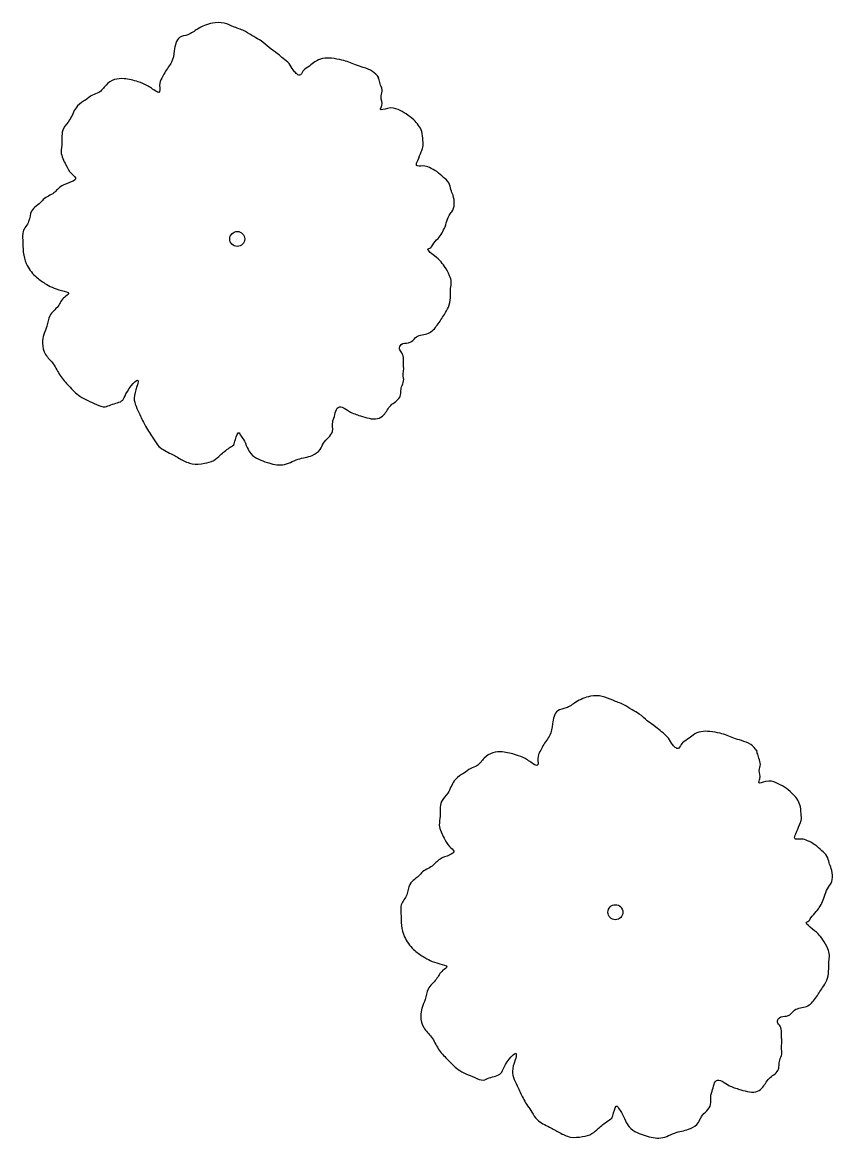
# Model space of a CAD drawing. Extents: x 2076109 to 2080761, y 592812 to 596750.
# Drawn here: x 2077640.8 to 2077667.85, y 595241.72 to 595279.01 of the extents above; entities that cross this region are included whole.
import ezdxf

# ---------------------------------------------------------------- set-up
doc = ezdxf.new("R2010")
doc.units = 0
doc.layers.add('RD_EX_VEG', color=7, linetype='Continuous')

msp = doc.modelspace()

# ---------------------------------------------------------------- linework, layer by layer
at = {"layer": 'RD_EX_VEG'}
for centre, radius in [((2077647.972, 595271.775), 0.25), ((2077647.972, 595271.775), 0.25), ((2077647.95, 595271.769), 0.0001), ((2077647.95, 595271.769), 0.0001), ((2077660.597, 595249.289), 0.25), ((2077660.597, 595249.289), 0.25), ((2077660.575, 595249.283), 0.0001), ((2077660.575, 595249.283), 0.0001)]:
    msp.add_circle(centre, radius, dxfattribs=at)
for points in [[(2077652.703, 595277.161), (2077652.49, 595277.374), (2077652.178, 595277.508), (2077651.922, 595277.593), (2077651.702, 595277.681), (2077651.466, 595277.75), (2077651.124, 595277.81), (2077650.823, 595277.803), (2077650.566, 595277.693), (2077650.383, 595277.553), (2077650.167, 595277.376), (2077650.054, 595277.242), (2077649.943, 595277.304), (2077649.844, 595277.42), (2077649.702, 595277.638), (2077649.511, 595277.8), (2077649.321, 595277.961), (2077649.037, 595278.168), (2077648.77, 595278.394), (2077648.528, 595278.533), (2077648.248, 595278.705), (2077647.881, 595278.852), (2077647.533, 595278.983), (2077647.143, 595278.986), (2077646.646, 595278.785), (2077646.324, 595278.598), (2077646.048, 595278.504), (2077645.872, 595278.064), (2077645.78, 595277.684), (2077645.67, 595277.515), (2077645.452, 595277.143), (2077645.383, 595276.906), (2077645.35, 595276.673), (2077645.276, 595276.702), (2077644.958, 595276.906), (2077644.664, 595277.024), (2077644.195, 595277.127), (2077643.878, 595277.1), (2077643.592, 595276.917), (2077643.347, 595276.666), (2077643.141, 595276.578), (2077642.906, 595276.417), (2077642.839, 595276.375), (2077642.591, 595276.16), (2077642.377, 595275.752), (2077642.17, 595275.469), (2077642.12, 595275.216), (2077642.121, 595274.986), (2077642.093, 595274.682), (2077642.253, 595274.252), (2077642.437, 595273.966), (2077642.573, 595273.818), (2077642.117, 595273.549), (2077641.853, 595273.315), (2077641.499, 595273.09), (2077641.45, 595273.033), (2077641.106, 595272.703), (2077641.01, 595272.358), (2077640.825, 595272.023), (2077640.813, 595271.739), (2077640.83, 595271.332), (2077640.932, 595270.951), (2077641.233, 595270.532), (2077641.554, 595270.293), (2077642.106, 595270.055), (2077642.345, 595269.951), (2077642.213, 595269.834), (2077641.99, 595269.531), (2077641.716, 595269.207), (2077641.62, 595268.862), (2077641.519, 595268.588), (2077641.472, 595268.3), (2077641.575, 595267.919), (2077641.832, 595267.603), (2077642.059, 595267.214), (2077642.354, 595266.867), (2077642.719, 595266.525), (2077643.274, 595266.252), (2077643.564, 595266.17), (2077643.754, 595266.239), (2077644.149, 595266.395), (2077644.256, 595266.599), (2077644.662, 595267.041), (2077644.625, 595266.843), (2077644.533, 595266.463), (2077644.721, 595265.911), (2077644.913, 595265.519), (2077645.178, 595265.098), (2077645.359, 595264.847), (2077645.77, 595264.598), (2077646.104, 595264.413), (2077646.471, 595264.266), (2077646.878, 595264.282), (2077647.189, 595264.379), (2077647.405, 595264.557), (2077647.704, 595264.794), (2077647.855, 595264.895)], [(2077652.703, 595277.161), (2077652.49, 595277.374), (2077652.178, 595277.508), (2077651.922, 595277.593), (2077651.702, 595277.681), (2077651.466, 595277.75), (2077651.124, 595277.81), (2077650.823, 595277.803), (2077650.566, 595277.693), (2077650.383, 595277.553), (2077650.167, 595277.376), (2077650.054, 595277.242), (2077649.943, 595277.304), (2077649.844, 595277.42), (2077649.702, 595277.638), (2077649.511, 595277.8), (2077649.321, 595277.961), (2077649.037, 595278.168), (2077648.77, 595278.394), (2077648.528, 595278.533), (2077648.248, 595278.705), (2077647.881, 595278.852), (2077647.533, 595278.983), (2077647.143, 595278.986), (2077646.646, 595278.785), (2077646.324, 595278.598), (2077646.048, 595278.504), (2077645.872, 595278.064), (2077645.78, 595277.684), (2077645.67, 595277.515), (2077645.452, 595277.143), (2077645.383, 595276.906), (2077645.35, 595276.673), (2077645.276, 595276.702), (2077644.958, 595276.906), (2077644.664, 595277.024), (2077644.195, 595277.127), (2077643.878, 595277.1), (2077643.592, 595276.917), (2077643.347, 595276.666), (2077643.141, 595276.578), (2077642.906, 595276.417), (2077642.839, 595276.375), (2077642.591, 595276.16), (2077642.377, 595275.752), (2077642.17, 595275.469), (2077642.12, 595275.216), (2077642.121, 595274.986), (2077642.093, 595274.682), (2077642.253, 595274.252), (2077642.437, 595273.966), (2077642.573, 595273.818), (2077642.117, 595273.549), (2077641.853, 595273.315), (2077641.499, 595273.09), (2077641.45, 595273.033), (2077641.106, 595272.703), (2077641.01, 595272.358), (2077640.825, 595272.023), (2077640.813, 595271.739), (2077640.83, 595271.332), (2077640.932, 595270.951), (2077641.233, 595270.532), (2077641.554, 595270.293), (2077642.106, 595270.055), (2077642.345, 595269.951), (2077642.213, 595269.834), (2077641.99, 595269.531), (2077641.716, 595269.207), (2077641.62, 595268.862), (2077641.519, 595268.588), (2077641.472, 595268.3), (2077641.575, 595267.919), (2077641.832, 595267.603), (2077642.059, 595267.214), (2077642.354, 595266.867), (2077642.719, 595266.525), (2077643.274, 595266.252), (2077643.564, 595266.17), (2077643.754, 595266.239), (2077644.149, 595266.395), (2077644.256, 595266.599), (2077644.662, 595267.041), (2077644.625, 595266.843), (2077644.533, 595266.463), (2077644.721, 595265.911), (2077644.913, 595265.519), (2077645.178, 595265.098), (2077645.359, 595264.847), (2077645.77, 595264.598), (2077646.104, 595264.413), (2077646.471, 595264.266), (2077646.878, 595264.282), (2077647.189, 595264.379), (2077647.405, 595264.557), (2077647.704, 595264.794), (2077647.855, 595264.895)], [(2077647.855, 595264.895), (2077647.911, 595265.077), (2077648.034, 595265.3), (2077648.075, 595265.233), (2077648.176, 595265.082), (2077648.306, 595264.809), (2077648.429, 595264.606), (2077648.693, 595264.416), (2077648.967, 595264.314), (2077649.488, 595264.234), (2077650.005, 595264.418), (2077650.473, 595264.546), (2077650.74, 595264.746), (2077650.847, 595264.95), (2077651.151, 595265.347), (2077651.16, 595265.667), (2077651.202, 595265.795), (2077651.384, 595266.165), (2077651.474, 595266.154), (2077651.716, 595266.015), (2077652.083, 595265.868), (2077652.373, 595265.786), (2077652.658, 595265.774), (2077652.861, 595265.897), (2077653.1, 595266.219), (2077653.396, 595266.492), (2077653.436, 595266.655), (2077653.456, 595266.833), (2077653.528, 595267.035), (2077653.511, 595267.246), (2077653.531, 595267.425), (2077653.519, 595267.566), (2077653.521, 595267.761), (2077653.468, 595267.969), (2077653.386, 595268.104), (2077653.445, 595268.251), (2077653.688, 595268.307), (2077653.791, 595268.351), (2077653.955, 595268.506), (2077654.353, 595268.628), (2077654.649, 595268.901), (2077654.886, 595269.258), (2077655.025, 595269.5), (2077655.088, 595269.806), (2077655.097, 595270.126), (2077655.115, 595270.341), (2077655.062, 595270.549), (2077654.895, 595270.854), (2077654.736, 595271.054), (2077654.469, 595271.28), (2077654.349, 595271.447), (2077654.4, 595271.469), (2077654.497, 595271.583), (2077654.675, 595271.793), (2077654.908, 595272.185), (2077655.116, 595272.663), (2077655.133, 595272.683), (2077655.218, 595272.938), (2077655.175, 595273.236), (2077655.106, 595273.425), (2077655.034, 595273.65), (2077654.86, 595273.83), (2077654.631, 595274.024), (2077654.389, 595274.163), (2077654.171, 595274.216), (2077653.957, 595274.234), (2077653.997, 595274.397), (2077654.114, 595274.69), (2077654.173, 595274.837), (2077654.172, 595275.067), (2077654.129, 595275.365), (2077653.866, 595275.751), (2077653.341, 595276.097), (2077652.983, 595276.138), (2077652.756, 595276.102), (2077652.798, 595276.229), (2077652.775, 595276.511), (2077652.811, 595276.709), (2077652.759, 595276.918), (2077652.709, 595277.091), (2077652.665, 595277.194)], [(2077647.855, 595264.895), (2077647.911, 595265.077), (2077648.034, 595265.3), (2077648.075, 595265.233), (2077648.176, 595265.082), (2077648.306, 595264.809), (2077648.429, 595264.606), (2077648.693, 595264.416), (2077648.967, 595264.314), (2077649.488, 595264.234), (2077650.005, 595264.418), (2077650.473, 595264.546), (2077650.74, 595264.746), (2077650.847, 595264.95), (2077651.151, 595265.347), (2077651.16, 595265.667), (2077651.202, 595265.795), (2077651.384, 595266.165), (2077651.474, 595266.154), (2077651.716, 595266.015), (2077652.083, 595265.868), (2077652.373, 595265.786), (2077652.658, 595265.774), (2077652.861, 595265.897), (2077653.1, 595266.219), (2077653.396, 595266.492), (2077653.436, 595266.655), (2077653.456, 595266.833), (2077653.528, 595267.035), (2077653.511, 595267.246), (2077653.531, 595267.425), (2077653.519, 595267.566), (2077653.521, 595267.761), (2077653.468, 595267.969), (2077653.386, 595268.104), (2077653.445, 595268.251), (2077653.688, 595268.307), (2077653.791, 595268.351), (2077653.955, 595268.506), (2077654.353, 595268.628), (2077654.649, 595268.901), (2077654.886, 595269.258), (2077655.025, 595269.5), (2077655.088, 595269.806), (2077655.097, 595270.126), (2077655.115, 595270.341), (2077655.062, 595270.549), (2077654.895, 595270.854), (2077654.736, 595271.054), (2077654.469, 595271.28), (2077654.349, 595271.447), (2077654.4, 595271.469), (2077654.497, 595271.583), (2077654.675, 595271.793), (2077654.908, 595272.185), (2077655.116, 595272.663), (2077655.133, 595272.683), (2077655.218, 595272.938), (2077655.175, 595273.236), (2077655.106, 595273.425), (2077655.034, 595273.65), (2077654.86, 595273.83), (2077654.631, 595274.024), (2077654.389, 595274.163), (2077654.171, 595274.216), (2077653.957, 595274.234), (2077653.997, 595274.397), (2077654.114, 595274.69), (2077654.173, 595274.837), (2077654.172, 595275.067), (2077654.129, 595275.365), (2077653.866, 595275.751), (2077653.341, 595276.097), (2077652.983, 595276.138), (2077652.756, 595276.102), (2077652.798, 595276.229), (2077652.775, 595276.511), (2077652.811, 595276.709), (2077652.759, 595276.918), (2077652.709, 595277.091), (2077652.665, 595277.194)], [(2077665.328, 595254.675), (2077665.115, 595254.888), (2077664.803, 595255.021), (2077664.547, 595255.107), (2077664.327, 595255.195), (2077664.091, 595255.264), (2077663.749, 595255.324), (2077663.448, 595255.317), (2077663.191, 595255.207), (2077663.008, 595255.067), (2077662.792, 595254.89), (2077662.679, 595254.756), (2077662.568, 595254.818), (2077662.469, 595254.934), (2077662.327, 595255.152), (2077662.136, 595255.314), (2077661.946, 595255.475), (2077661.662, 595255.682), (2077661.395, 595255.908), (2077661.153, 595256.047), (2077660.873, 595256.219), (2077660.506, 595256.366), (2077660.158, 595256.497), (2077659.768, 595256.5), (2077659.271, 595256.299), (2077658.949, 595256.112), (2077658.673, 595256.018), (2077658.497, 595255.578), (2077658.405, 595255.198), (2077658.295, 595255.029), (2077658.078, 595254.657), (2077658.009, 595254.42), (2077657.975, 595254.187), (2077657.901, 595254.216), (2077657.583, 595254.42), (2077657.29, 595254.538), (2077656.82, 595254.641), (2077656.503, 595254.614), (2077656.217, 595254.431), (2077655.972, 595254.18), (2077655.766, 595254.092), (2077655.532, 595253.93), (2077655.464, 595253.889), (2077655.216, 595253.674), (2077655.002, 595253.266), (2077654.795, 595252.983), (2077654.745, 595252.73), (2077654.746, 595252.5), (2077654.718, 595252.196), (2077654.878, 595251.766), (2077655.062, 595251.48), (2077655.198, 595251.332), (2077654.742, 595251.063), (2077654.478, 595250.829), (2077654.124, 595250.604), (2077654.076, 595250.547), (2077653.731, 595250.217), (2077653.635, 595249.872), (2077653.45, 595249.537), (2077653.439, 595249.253), (2077653.455, 595248.846), (2077653.557, 595248.465), (2077653.858, 595248.046), (2077654.18, 595247.807), (2077654.731, 595247.569), (2077654.97, 595247.465), (2077654.838, 595247.348), (2077654.615, 595247.045), (2077654.341, 595246.721), (2077654.245, 595246.376), (2077654.144, 595246.102), (2077654.097, 595245.814), (2077654.2, 595245.433), (2077654.457, 595245.117), (2077654.684, 595244.728), (2077654.979, 595244.381), (2077655.344, 595244.039), (2077655.899, 595243.766), (2077656.19, 595243.684), (2077656.379, 595243.752), (2077656.774, 595243.909), (2077656.881, 595244.113), (2077657.287, 595244.555), (2077657.251, 595244.357), (2077657.158, 595243.977), (2077657.346, 595243.425), (2077657.538, 595243.033), (2077657.804, 595242.612), (2077657.984, 595242.361), (2077658.395, 595242.112), (2077658.73, 595241.927), (2077659.096, 595241.78), (2077659.503, 595241.796), (2077659.814, 595241.893), (2077660.03, 595242.071), (2077660.329, 595242.308), (2077660.48, 595242.409)], [(2077665.328, 595254.675), (2077665.115, 595254.888), (2077664.803, 595255.021), (2077664.547, 595255.107), (2077664.327, 595255.195), (2077664.091, 595255.264), (2077663.749, 595255.324), (2077663.448, 595255.317), (2077663.191, 595255.207), (2077663.008, 595255.067), (2077662.792, 595254.89), (2077662.679, 595254.756), (2077662.568, 595254.818), (2077662.469, 595254.934), (2077662.327, 595255.152), (2077662.136, 595255.314), (2077661.946, 595255.475), (2077661.662, 595255.682), (2077661.395, 595255.908), (2077661.153, 595256.047), (2077660.873, 595256.219), (2077660.506, 595256.366), (2077660.158, 595256.497), (2077659.768, 595256.5), (2077659.271, 595256.299), (2077658.949, 595256.112), (2077658.673, 595256.018), (2077658.497, 595255.578), (2077658.405, 595255.198), (2077658.295, 595255.029), (2077658.078, 595254.657), (2077658.009, 595254.42), (2077657.975, 595254.187), (2077657.901, 595254.216), (2077657.583, 595254.42), (2077657.29, 595254.538), (2077656.82, 595254.641), (2077656.503, 595254.614), (2077656.217, 595254.431), (2077655.972, 595254.18), (2077655.766, 595254.092), (2077655.532, 595253.93), (2077655.464, 595253.889), (2077655.216, 595253.674), (2077655.002, 595253.266), (2077654.795, 595252.983), (2077654.745, 595252.73), (2077654.746, 595252.5), (2077654.718, 595252.196), (2077654.878, 595251.766), (2077655.062, 595251.48), (2077655.198, 595251.332), (2077654.742, 595251.063), (2077654.478, 595250.829), (2077654.124, 595250.604), (2077654.076, 595250.547), (2077653.731, 595250.217), (2077653.635, 595249.872), (2077653.45, 595249.537), (2077653.439, 595249.253), (2077653.455, 595248.846), (2077653.557, 595248.465), (2077653.858, 595248.046), (2077654.18, 595247.807), (2077654.731, 595247.569), (2077654.97, 595247.465), (2077654.838, 595247.348), (2077654.615, 595247.045), (2077654.341, 595246.721), (2077654.245, 595246.376), (2077654.144, 595246.102), (2077654.097, 595245.814), (2077654.2, 595245.433), (2077654.457, 595245.117), (2077654.684, 595244.728), (2077654.979, 595244.381), (2077655.344, 595244.039), (2077655.899, 595243.766), (2077656.19, 595243.684), (2077656.379, 595243.752), (2077656.774, 595243.909), (2077656.881, 595244.113), (2077657.287, 595244.555), (2077657.251, 595244.357), (2077657.158, 595243.977), (2077657.346, 595243.425), (2077657.538, 595243.033), (2077657.804, 595242.612), (2077657.984, 595242.361), (2077658.395, 595242.112), (2077658.73, 595241.927), (2077659.096, 595241.78), (2077659.503, 595241.796), (2077659.814, 595241.893), (2077660.03, 595242.071), (2077660.329, 595242.308), (2077660.48, 595242.409)], [(2077660.48, 595242.409), (2077660.536, 595242.591), (2077660.659, 595242.814), (2077660.7, 595242.747), (2077660.802, 595242.596), (2077660.931, 595242.323), (2077661.054, 595242.12), (2077661.318, 595241.93), (2077661.592, 595241.828), (2077662.113, 595241.748), (2077662.63, 595241.932), (2077663.098, 595242.06), (2077663.365, 595242.26), (2077663.472, 595242.464), (2077663.776, 595242.861), (2077663.785, 595243.181), (2077663.827, 595243.309), (2077664.009, 595243.679), (2077664.099, 595243.668), (2077664.341, 595243.529), (2077664.708, 595243.382), (2077664.998, 595243.3), (2077665.283, 595243.288), (2077665.486, 595243.411), (2077665.725, 595243.733), (2077666.021, 595244.006), (2077666.061, 595244.168), (2077666.081, 595244.347), (2077666.153, 595244.549), (2077666.136, 595244.76), (2077666.156, 595244.939), (2077666.145, 595245.08), (2077666.146, 595245.275), (2077666.093, 595245.483), (2077666.011, 595245.618), (2077666.07, 595245.765), (2077666.313, 595245.821), (2077666.416, 595245.865), (2077666.58, 595246.02), (2077666.978, 595246.142), (2077667.275, 595246.415), (2077667.511, 595246.772), (2077667.65, 595247.014), (2077667.713, 595247.32), (2077667.722, 595247.64), (2077667.74, 595247.855), (2077667.687, 595248.063), (2077667.52, 595248.368), (2077667.361, 595248.568), (2077667.094, 595248.794), (2077666.974, 595248.961), (2077667.025, 595248.983), (2077667.122, 595249.097), (2077667.3, 595249.307), (2077667.533, 595249.699), (2077667.742, 595250.177), (2077667.758, 595250.197), (2077667.843, 595250.452), (2077667.8, 595250.75), (2077667.731, 595250.939), (2077667.659, 595251.163), (2077667.485, 595251.344), (2077667.256, 595251.538), (2077667.014, 595251.677), (2077666.797, 595251.73), (2077666.582, 595251.748), (2077666.622, 595251.91), (2077666.739, 595252.204), (2077666.798, 595252.351), (2077666.797, 595252.581), (2077666.754, 595252.879), (2077666.491, 595253.265), (2077665.966, 595253.611), (2077665.608, 595253.652), (2077665.381, 595253.616), (2077665.423, 595253.743), (2077665.4, 595254.025), (2077665.437, 595254.223), (2077665.384, 595254.432), (2077665.334, 595254.605), (2077665.29, 595254.708)], [(2077660.48, 595242.409), (2077660.536, 595242.591), (2077660.659, 595242.814), (2077660.7, 595242.747), (2077660.802, 595242.596), (2077660.931, 595242.323), (2077661.054, 595242.12), (2077661.318, 595241.93), (2077661.592, 595241.828), (2077662.113, 595241.748), (2077662.63, 595241.932), (2077663.098, 595242.06), (2077663.365, 595242.26), (2077663.472, 595242.464), (2077663.776, 595242.861), (2077663.785, 595243.181), (2077663.827, 595243.309), (2077664.009, 595243.679), (2077664.099, 595243.668), (2077664.341, 595243.529), (2077664.708, 595243.382), (2077664.998, 595243.3), (2077665.283, 595243.288), (2077665.486, 595243.411), (2077665.725, 595243.733), (2077666.021, 595244.006), (2077666.061, 595244.168), (2077666.081, 595244.347), (2077666.153, 595244.549), (2077666.136, 595244.76), (2077666.156, 595244.939), (2077666.145, 595245.08), (2077666.146, 595245.275), (2077666.093, 595245.483), (2077666.011, 595245.618), (2077666.07, 595245.765), (2077666.313, 595245.821), (2077666.416, 595245.865), (2077666.58, 595246.02), (2077666.978, 595246.142), (2077667.275, 595246.415), (2077667.511, 595246.772), (2077667.65, 595247.014), (2077667.713, 595247.32), (2077667.722, 595247.64), (2077667.74, 595247.855), (2077667.687, 595248.063), (2077667.52, 595248.368), (2077667.361, 595248.568), (2077667.094, 595248.794), (2077666.974, 595248.961), (2077667.025, 595248.983), (2077667.122, 595249.097), (2077667.3, 595249.307), (2077667.533, 595249.699), (2077667.742, 595250.177), (2077667.758, 595250.197), (2077667.843, 595250.452), (2077667.8, 595250.75), (2077667.731, 595250.939), (2077667.659, 595251.163), (2077667.485, 595251.344), (2077667.256, 595251.538), (2077667.014, 595251.677), (2077666.797, 595251.73), (2077666.582, 595251.748), (2077666.622, 595251.91), (2077666.739, 595252.204), (2077666.798, 595252.351), (2077666.797, 595252.581), (2077666.754, 595252.879), (2077666.491, 595253.265), (2077665.966, 595253.611), (2077665.608, 595253.652), (2077665.381, 595253.616), (2077665.423, 595253.743), (2077665.4, 595254.025), (2077665.437, 595254.223), (2077665.384, 595254.432), (2077665.334, 595254.605), (2077665.29, 595254.708)]]:
    msp.add_spline(points, degree=3, dxfattribs=at)

doc.saveas('drawing.dxf')
